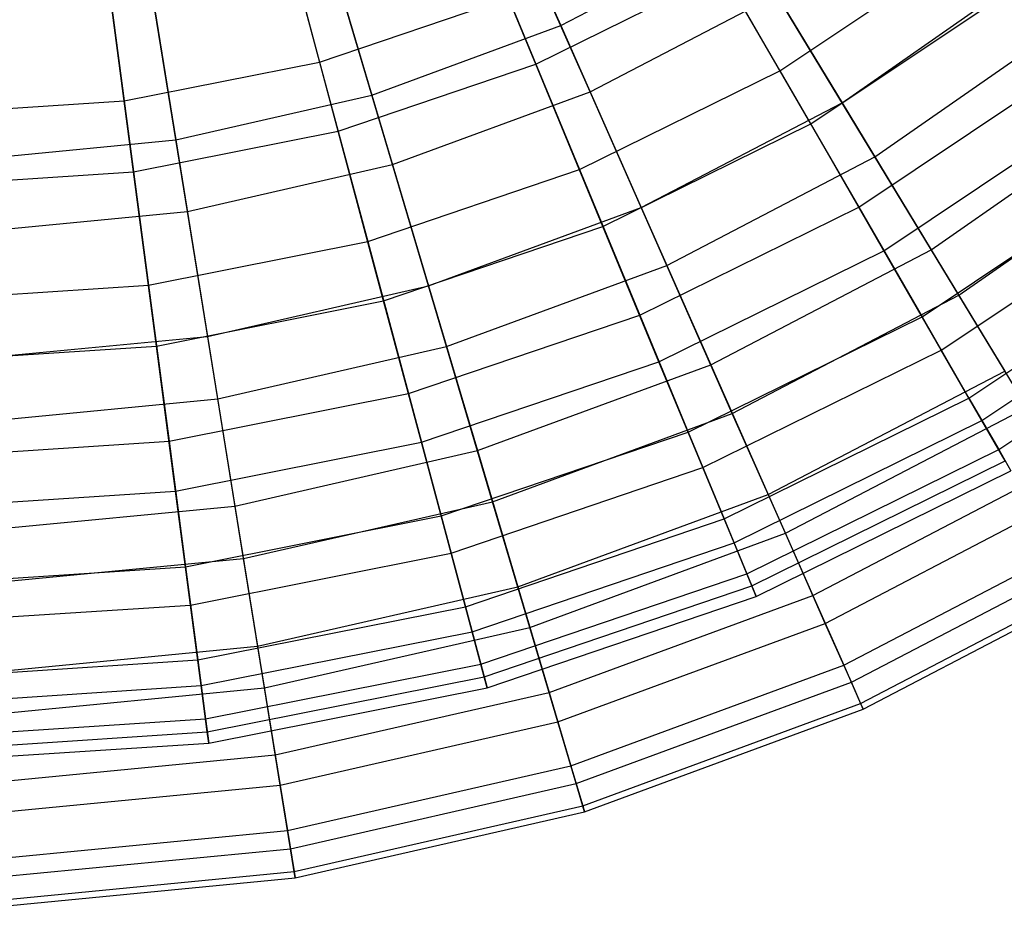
# Model space of a CAD drawing. Extents: x 0.2 to 40.1, y -6.7 to 6.7.
# Tile 299 of 516: x 21.6 to 22.6, y 1.1 to 2. Entities that reach past the tile are written whole.
import ezdxf

# ---------------------------------------------------------------- set-up
doc = ezdxf.new("R2010")
doc.units = 0
doc.header["$MEASUREMENT"] = 0
doc.layers.get('0').update_dxf_attribs({"color": 13, "linetype": 'CONTINUOUS'})

# ---------------------------------------------------------------- blocks, each defined once
blk = doc.blocks.new('SNOWBALL_XIV_PM3_STL')
at = {"color": 0}
for p, q in [((22.0226, 2.1991, 13.2256), (22.1146, 1.9914, 13.4099)), ((22.0226, 2.1991, 13.2256), (22.1146, 1.9914, 13.4099)), ((21.8133, 2.1623, 13.3291), (21.869, 1.9543, 13.5238)), ((21.8133, 2.1623, 13.3291), (21.869, 1.9543, 13.5238)), ((21.8577, 2.1384, 13.2256), (21.9223, 1.9206, 13.4099)), ((21.8577, 2.1384, 13.2256), (21.9223, 1.9206, 13.4099)), ((22.0892, 1.9522, 16.6899), (22.0103, 2.1426, 16.8943)), ((22.0892, 1.9522, 16.6899), (22.0103, 2.1426, 16.8943)), ((21.6418, 2.1281, 13.3291), (21.6699, 1.9147, 13.5238)), ((21.6418, 2.1281, 13.3291), (21.6699, 1.9147, 13.5238)), ((22.1445, 1.9238, 16.8163), (22.0559, 2.124, 17.0103)), ((22.1445, 1.9238, 16.8163), (22.0559, 2.124, 17.0103)), ((22.2434, 2.1094, 13.5238), (22.338, 1.9454, 13.7437)), ((22.2434, 2.1094, 13.5238), (22.338, 1.9454, 13.7437)), ((21.6863, 2.0993, 13.2256), (21.7225, 1.875, 13.4099)), ((21.6863, 2.0993, 13.2256), (21.7225, 1.875, 13.4099)), ((21.8879, 1.8839, 16.6899), (21.8346, 2.083, 16.8943)), ((21.8879, 1.8839, 16.6899), (21.8346, 2.083, 16.8943)), ((22.1146, 1.9914, 13.4099), (22.2963, 2.0861, 13.4099)), ((22.1146, 1.9914, 13.4099), (22.2963, 2.0861, 13.4099)), ((22.2963, 2.0861, 13.4099), (22.4013, 1.9128, 13.6209)), ((22.2963, 2.0861, 13.4099), (22.4013, 1.9128, 13.6209)), ((22.338, 1.9454, 13.7437), (22.5274, 2.072, 13.7437)), ((22.338, 1.9454, 13.7437), (22.5274, 2.072, 13.7437)), ((21.9433, 1.8498, 16.8163), (21.881, 2.0597, 17.0103)), ((21.9433, 1.8498, 16.8163), (21.881, 2.0597, 17.0103)), ((21.6794, 1.8424, 16.6899), (21.6525, 2.0467, 16.8943)), ((21.6794, 1.8424, 16.6899), (21.6525, 2.0467, 16.8943)), ((22.0892, 1.9522, 16.6899), (22.2798, 2.0462, 16.6899)), ((22.0892, 1.9522, 16.6899), (22.2798, 2.0462, 16.6899)), ((22.3693, 1.8913, 16.4615), (22.2798, 2.0462, 16.6899)), ((22.3693, 1.8913, 16.4615), (22.2798, 2.0462, 16.6899)), ((22.4013, 1.9128, 13.6209), (22.5907, 2.0449, 13.6209)), ((22.4013, 1.9128, 13.6209), (22.5907, 2.0449, 13.6209)), ((21.7343, 1.8021, 16.8163), (21.6994, 2.0182, 17.0103)), ((21.7343, 1.8021, 16.8163), (21.6994, 2.0182, 17.0103)), ((21.869, 1.9543, 13.5238), (22.0613, 2.0196, 13.5238)), ((21.869, 1.9543, 13.5238), (22.0613, 2.0196, 13.5238)), ((22.0613, 2.0196, 13.5238), (22.1337, 1.8447, 13.7437)), ((22.0613, 2.0196, 13.5238), (22.1337, 1.8447, 13.7437)), ((22.1445, 1.9238, 16.8163), (22.3346, 2.0229, 16.8163)), ((22.1445, 1.9238, 16.8163), (22.3346, 2.0229, 16.8163)), ((22.4348, 1.8576, 16.5968), (22.3346, 2.0229, 16.8163)), ((22.4348, 1.8576, 16.5968), (22.3346, 2.0229, 16.8163)), ((22.3693, 1.8913, 16.4615), (22.5655, 2.0223, 16.4615)), ((22.3693, 1.8913, 16.4615), (22.5655, 2.0223, 16.4615)), ((21.9223, 1.9206, 13.4099), (22.1146, 1.9914, 13.4099)), ((21.9223, 1.9206, 13.4099), (22.1146, 1.9914, 13.4099)), ((22.1146, 1.9914, 13.4099), (22.1966, 1.806, 13.6209)), ((22.1146, 1.9914, 13.4099), (22.1966, 1.806, 13.6209)), ((22.4348, 1.8576, 16.5968), (22.6309, 1.9944, 16.5968)), ((22.4348, 1.8576, 16.5968), (22.6309, 1.9944, 16.5968)), ((21.6699, 1.9147, 13.5238), (21.869, 1.9543, 13.5238)), ((21.6699, 1.9147, 13.5238), (21.869, 1.9543, 13.5238)), ((21.869, 1.9543, 13.5238), (21.918, 1.7715, 13.7437)), ((21.869, 1.9543, 13.5238), (21.918, 1.7715, 13.7437)), ((21.8879, 1.8839, 16.6899), (22.0892, 1.9522, 16.6899)), ((21.8879, 1.8839, 16.6899), (22.0892, 1.9522, 16.6899)), ((22.1577, 1.7869, 16.4615), (22.0892, 1.9522, 16.6899)), ((22.1577, 1.7869, 16.4615), (22.0892, 1.9522, 16.6899)), ((22.1337, 1.8447, 13.7437), (22.338, 1.9454, 13.7437)), ((22.1337, 1.8447, 13.7437), (22.338, 1.9454, 13.7437)), ((22.338, 1.9454, 13.7437), (22.4182, 1.8065, 13.9856)), ((22.338, 1.9454, 13.7437), (22.4182, 1.8065, 13.9856)), ((22.4182, 1.8065, 13.9856), (22.6251, 1.9447, 13.9856)), ((22.4182, 1.8065, 13.9856), (22.6251, 1.9447, 13.9856)), ((21.7225, 1.875, 13.4099), (21.9223, 1.9206, 13.4099)), ((21.7225, 1.875, 13.4099), (21.9223, 1.9206, 13.4099)), ((21.9223, 1.9206, 13.4099), (21.98, 1.7263, 13.6209)), ((21.9223, 1.9206, 13.4099), (21.98, 1.7263, 13.6209)), ((21.9433, 1.8498, 16.8163), (22.1445, 1.9238, 16.8163)), ((21.9433, 1.8498, 16.8163), (22.1445, 1.9238, 16.8163)), ((22.2228, 1.747, 16.5968), (22.1445, 1.9238, 16.8163)), ((22.2228, 1.747, 16.5968), (22.1445, 1.9238, 16.8163)), ((21.4673, 1.9014, 13.5238), (21.6699, 1.9147, 13.5238)), ((21.4673, 1.9014, 13.5238), (21.6699, 1.9147, 13.5238)), ((21.6699, 1.9147, 13.5238), (21.6946, 1.727, 13.7437)), ((21.6699, 1.9147, 13.5238), (21.6946, 1.727, 13.7437)), ((22.1966, 1.806, 13.6209), (22.4013, 1.9128, 13.6209)), ((22.1966, 1.806, 13.6209), (22.4013, 1.9128, 13.6209)), ((22.4013, 1.9128, 13.6209), (22.492, 1.7631, 13.8553)), ((22.4013, 1.9128, 13.6209), (22.492, 1.7631, 13.8553)), ((22.492, 1.7631, 13.8553), (22.6998, 1.9081, 13.8553)), ((22.492, 1.7631, 13.8553), (22.6998, 1.9081, 13.8553)), ((22.4439, 1.7621, 16.2125), (22.6563, 1.9041, 16.2125)), ((22.4439, 1.7621, 16.2125), (22.6563, 1.9041, 16.2125)), ((22.1577, 1.7869, 16.4615), (22.3693, 1.8913, 16.4615)), ((22.1577, 1.7869, 16.4615), (22.3693, 1.8913, 16.4615)), ((22.4439, 1.7621, 16.2125), (22.3693, 1.8913, 16.4615)), ((22.4439, 1.7621, 16.2125), (22.3693, 1.8913, 16.4615)), ((21.6794, 1.8424, 16.6899), (21.8879, 1.8839, 16.6899)), ((21.6794, 1.8424, 16.6899), (21.8879, 1.8839, 16.6899)), ((21.9342, 1.711, 16.4615), (21.8879, 1.8839, 16.6899)), ((21.9342, 1.711, 16.4615), (21.8879, 1.8839, 16.6899)), ((21.5186, 1.8553, 13.4099), (21.7225, 1.875, 13.4099)), ((21.5186, 1.8553, 13.4099), (21.7225, 1.875, 13.4099)), ((21.7225, 1.875, 13.4099), (21.7549, 1.6749, 13.6209)), ((21.7225, 1.875, 13.4099), (21.7549, 1.6749, 13.6209)), ((22.5202, 1.7168, 16.355), (22.7336, 1.8657, 16.355)), ((22.5202, 1.7168, 16.355), (22.7336, 1.8657, 16.355)), ((22.2228, 1.747, 16.5968), (22.4348, 1.8576, 16.5968)), ((22.2228, 1.747, 16.5968), (22.4348, 1.8576, 16.5968)), ((22.5202, 1.7168, 16.355), (22.4348, 1.8576, 16.5968)), ((22.5202, 1.7168, 16.355), (22.4348, 1.8576, 16.5968)), ((21.7343, 1.8021, 16.8163), (21.9433, 1.8498, 16.8163)), ((21.7343, 1.8021, 16.8163), (21.9433, 1.8498, 16.8163)), ((21.9983, 1.6644, 16.5968), (21.9433, 1.8498, 16.8163)), ((21.9983, 1.6644, 16.5968), (21.9433, 1.8498, 16.8163)), ((21.4673, 1.8285, 16.6899), (21.6794, 1.8424, 16.6899)), ((21.4673, 1.8285, 16.6899), (21.6794, 1.8424, 16.6899)), ((21.7028, 1.665, 16.4615), (21.6794, 1.8424, 16.6899)), ((21.7028, 1.665, 16.4615), (21.6794, 1.8424, 16.6899)), ((21.918, 1.7715, 13.7437), (22.1337, 1.8447, 13.7437)), ((21.918, 1.7715, 13.7437), (22.1337, 1.8447, 13.7437)), ((22.1337, 1.8447, 13.7437), (22.1951, 1.6965, 13.9856)), ((22.1337, 1.8447, 13.7437), (22.1951, 1.6965, 13.9856)), ((22.4827, 1.6948, 14.2455), (22.7036, 1.8424, 14.2455)), ((22.4827, 1.6948, 14.2455), (22.7036, 1.8424, 14.2455)), ((21.98, 1.7263, 13.6209), (22.1966, 1.806, 13.6209)), ((21.98, 1.7263, 13.6209), (22.1966, 1.806, 13.6209)), ((22.1951, 1.6965, 13.9856), (22.4182, 1.8065, 13.9856)), ((22.1951, 1.6965, 13.9856), (22.4182, 1.8065, 13.9856)), ((22.1966, 1.806, 13.6209), (22.2675, 1.646, 13.8553)), ((22.1966, 1.806, 13.6209), (22.2675, 1.646, 13.8553)), ((22.4182, 1.8065, 13.9856), (22.4827, 1.6948, 14.2455)), ((22.4182, 1.8065, 13.9856), (22.4827, 1.6948, 14.2455)), ((22.5023, 1.6609, 15.9469), (22.7274, 1.8113, 15.9469)), ((22.5023, 1.6609, 15.9469), (22.7274, 1.8113, 15.9469)), ((21.521, 1.7815, 16.8163), (21.7343, 1.8021, 16.8163)), ((21.521, 1.7815, 16.8163), (21.7343, 1.8021, 16.8163)), ((21.7652, 1.6112, 16.5968), (21.7343, 1.8021, 16.8163)), ((21.7652, 1.6112, 16.5968), (21.7343, 1.8021, 16.8163)), ((21.9342, 1.711, 16.4615), (22.1577, 1.7869, 16.4615)), ((21.9342, 1.711, 16.4615), (22.1577, 1.7869, 16.4615)), ((22.2147, 1.6491, 16.2125), (22.1577, 1.7869, 16.4615)), ((22.2147, 1.6491, 16.2125), (22.1577, 1.7869, 16.4615)), ((21.6946, 1.727, 13.7437), (21.918, 1.7715, 13.7437)), ((21.6946, 1.727, 13.7437), (21.918, 1.7715, 13.7437)), ((21.918, 1.7715, 13.7437), (21.9595, 1.6166, 13.9856)), ((21.918, 1.7715, 13.7437), (21.9595, 1.6166, 13.9856)), ((22.5305, 1.6121, 14.5196), (22.7618, 1.7666, 14.5196)), ((22.5305, 1.6121, 14.5196), (22.7618, 1.7666, 14.5196)), ((22.2147, 1.6491, 16.2125), (22.4439, 1.7621, 16.2125)), ((22.2147, 1.6491, 16.2125), (22.4439, 1.7621, 16.2125)), ((22.2675, 1.646, 13.8553), (22.492, 1.7631, 13.8553)), ((22.2675, 1.646, 13.8553), (22.492, 1.7631, 13.8553)), ((22.5023, 1.6609, 15.9469), (22.4439, 1.7621, 16.2125)), ((22.5023, 1.6609, 15.9469), (22.4439, 1.7621, 16.2125)), ((22.492, 1.7631, 13.8553), (22.5671, 1.6394, 14.1096)), ((22.492, 1.7631, 13.8553), (22.5671, 1.6394, 14.1096)), ((21.9983, 1.6644, 16.5968), (22.2228, 1.747, 16.5968)), ((21.9983, 1.6644, 16.5968), (22.2228, 1.747, 16.5968)), ((22.2894, 1.5964, 16.355), (22.2228, 1.747, 16.5968)), ((22.2894, 1.5964, 16.355), (22.2228, 1.747, 16.5968)), ((22.5437, 1.5892, 15.6688), (22.7779, 1.7456, 15.6688)), ((22.5437, 1.5892, 15.6688), (22.7779, 1.7456, 15.6688)), ((21.4673, 1.7121, 13.7437), (21.6946, 1.727, 13.7437)), ((21.4673, 1.7121, 13.7437), (21.6946, 1.727, 13.7437)), ((21.6946, 1.727, 13.7437), (21.7156, 1.568, 13.9856)), ((21.6946, 1.727, 13.7437), (21.7156, 1.568, 13.9856)), ((21.7549, 1.6749, 13.6209), (21.98, 1.7263, 13.6209)), ((21.7549, 1.6749, 13.6209), (21.98, 1.7263, 13.6209)), ((21.98, 1.7263, 13.6209), (22.0298, 1.5585, 13.8553)), ((21.98, 1.7263, 13.6209), (22.0298, 1.5585, 13.8553)), ((22.2894, 1.5964, 16.355), (22.5202, 1.7168, 16.355)), ((22.2894, 1.5964, 16.355), (22.5202, 1.7168, 16.355)), ((22.5894, 1.6026, 16.0947), (22.5202, 1.7168, 16.355)), ((22.5894, 1.6026, 16.0947), (22.5202, 1.7168, 16.355)), ((22.5608, 1.5595, 14.8034), (22.7987, 1.7185, 14.8034)), ((22.5608, 1.5595, 14.8034), (22.7987, 1.7185, 14.8034)), ((21.7028, 1.665, 16.4615), (21.9342, 1.711, 16.4615)), ((21.7028, 1.665, 16.4615), (21.9342, 1.711, 16.4615)), ((21.9728, 1.567, 16.2125), (21.9342, 1.711, 16.4615)), ((21.9728, 1.567, 16.2125), (21.9342, 1.711, 16.4615)), ((21.9595, 1.6166, 13.9856), (22.1951, 1.6965, 13.9856)), ((21.9595, 1.6166, 13.9856), (22.1951, 1.6965, 13.9856)), ((22.1951, 1.6965, 13.9856), (22.2445, 1.5773, 14.2455)), ((22.1951, 1.6965, 13.9856), (22.2445, 1.5773, 14.2455)), ((22.2445, 1.5773, 14.2455), (22.4827, 1.6948, 14.2455)), ((22.2445, 1.5773, 14.2455), (22.4827, 1.6948, 14.2455)), ((22.4827, 1.6948, 14.2455), (22.5305, 1.6121, 14.5196)), ((22.4827, 1.6948, 14.2455), (22.5305, 1.6121, 14.5196)), ((21.5251, 1.6528, 13.6209), (21.7549, 1.6749, 13.6209)), ((21.5251, 1.6528, 13.6209), (21.7549, 1.6749, 13.6209)), ((21.7549, 1.6749, 13.6209), (21.7828, 1.5021, 13.8553)), ((21.7549, 1.6749, 13.6209), (21.7828, 1.5021, 13.8553)), ((21.4673, 1.6496, 16.4615), (21.7028, 1.665, 16.4615)), ((21.4673, 1.6496, 16.4615), (21.7028, 1.665, 16.4615)), ((21.7223, 1.5172, 16.2125), (21.7028, 1.665, 16.4615)), ((21.7223, 1.5172, 16.2125), (21.7028, 1.665, 16.4615)), ((21.7652, 1.6112, 16.5968), (21.9983, 1.6644, 16.5968)), ((21.7652, 1.6112, 16.5968), (21.9983, 1.6644, 16.5968)), ((22.0452, 1.5065, 16.355), (21.9983, 1.6644, 16.5968)), ((22.0452, 1.5065, 16.355), (21.9983, 1.6644, 16.5968)), ((22.2595, 1.5412, 15.9469), (22.5023, 1.6609, 15.9469)), ((22.2595, 1.5412, 15.9469), (22.5023, 1.6609, 15.9469)), ((22.5437, 1.5892, 15.6688), (22.5023, 1.6609, 15.9469)), ((22.5437, 1.5892, 15.6688), (22.5023, 1.6609, 15.9469)), ((21.9728, 1.567, 16.2125), (22.2147, 1.6491, 16.2125)), ((21.9728, 1.567, 16.2125), (22.2147, 1.6491, 16.2125)), ((22.0298, 1.5585, 13.8553), (22.2675, 1.646, 13.8553)), ((22.0298, 1.5585, 13.8553), (22.2675, 1.646, 13.8553)), ((22.2595, 1.5412, 15.9469), (22.2147, 1.6491, 16.2125)), ((22.2595, 1.5412, 15.9469), (22.2147, 1.6491, 16.2125)), ((22.2675, 1.646, 13.8553), (22.326, 1.5137, 14.1096)), ((22.2675, 1.646, 13.8553), (22.326, 1.5137, 14.1096)), ((22.326, 1.5137, 14.1096), (22.5671, 1.6394, 14.1096)), ((22.326, 1.5137, 14.1096), (22.5671, 1.6394, 14.1096)), ((21.7156, 1.568, 13.9856), (21.9595, 1.6166, 13.9856)), ((21.7156, 1.568, 13.9856), (21.9595, 1.6166, 13.9856)), ((21.9595, 1.6166, 13.9856), (21.9929, 1.492, 14.2455)), ((21.9595, 1.6166, 13.9856), (21.9929, 1.492, 14.2455)), ((21.5272, 1.5882, 16.5968), (21.7652, 1.6112, 16.5968)), ((21.5272, 1.5882, 16.5968), (21.7652, 1.6112, 16.5968)), ((21.7915, 1.4486, 16.355), (21.7652, 1.6112, 16.5968)), ((21.7915, 1.4486, 16.355), (21.7652, 1.6112, 16.5968)), ((22.281, 1.4891, 14.5196), (22.5305, 1.6121, 14.5196)), ((22.281, 1.4891, 14.5196), (22.5305, 1.6121, 14.5196)), ((22.5305, 1.6121, 14.5196), (22.5608, 1.5595, 14.8034)), ((22.5305, 1.6121, 14.5196), (22.5608, 1.5595, 14.8034)), ((22.0452, 1.5065, 16.355), (22.2894, 1.5964, 16.355)), ((22.0452, 1.5065, 16.355), (22.2894, 1.5964, 16.355)), ((22.3435, 1.4743, 16.0947), (22.2894, 1.5964, 16.355)), ((22.3435, 1.4743, 16.0947), (22.2894, 1.5964, 16.355)), ((22.3435, 1.4743, 16.0947), (22.5894, 1.6026, 16.0947)), ((22.3435, 1.4743, 16.0947), (22.5894, 1.6026, 16.0947)), ((22.2912, 1.4646, 15.6688), (22.5437, 1.5892, 15.6688)), ((22.2912, 1.4646, 15.6688), (22.5437, 1.5892, 15.6688)), ((22.5675, 1.548, 15.3825), (22.5437, 1.5892, 15.6688)), ((22.5675, 1.548, 15.3825), (22.5437, 1.5892, 15.6688)), ((21.9929, 1.492, 14.2455), (22.2445, 1.5773, 14.2455)), ((21.9929, 1.492, 14.2455), (22.2445, 1.5773, 14.2455)), ((22.2445, 1.5773, 14.2455), (22.281, 1.4891, 14.5196)), ((22.2445, 1.5773, 14.2455), (22.281, 1.4891, 14.5196)), ((21.4673, 1.5517, 13.9856), (21.7156, 1.568, 13.9856)), ((21.4673, 1.5517, 13.9856), (21.7156, 1.568, 13.9856)), ((21.7156, 1.568, 13.9856), (21.7324, 1.4401, 14.2455)), ((21.7156, 1.568, 13.9856), (21.7324, 1.4401, 14.2455)), ((21.7223, 1.5172, 16.2125), (21.9728, 1.567, 16.2125)), ((21.7223, 1.5172, 16.2125), (21.9728, 1.567, 16.2125)), ((22.0031, 1.4541, 15.9469), (21.9728, 1.567, 16.2125)), ((22.0031, 1.4541, 15.9469), (21.9728, 1.567, 16.2125)), ((21.7828, 1.5021, 13.8553), (22.0298, 1.5585, 13.8553)), ((21.7828, 1.5021, 13.8553), (22.0298, 1.5585, 13.8553)), ((22.0298, 1.5585, 13.8553), (22.0709, 1.4198, 14.1096)), ((22.0298, 1.5585, 13.8553), (22.0709, 1.4198, 14.1096)), ((22.3043, 1.433, 14.8034), (22.5608, 1.5595, 14.8034)), ((22.3043, 1.433, 14.8034), (22.5608, 1.5595, 14.8034)), ((22.5608, 1.5595, 14.8034), (22.5732, 1.5381, 15.0925)), ((22.5608, 1.5595, 14.8034), (22.5732, 1.5381, 15.0925)), ((22.3094, 1.4207, 15.3825), (22.5675, 1.548, 15.3825)), ((22.3094, 1.4207, 15.3825), (22.5675, 1.548, 15.3825)), ((22.0031, 1.4541, 15.9469), (22.2595, 1.5412, 15.9469)), ((22.0031, 1.4541, 15.9469), (22.2595, 1.5412, 15.9469)), ((22.2912, 1.4646, 15.6688), (22.2595, 1.5412, 15.9469)), ((22.2912, 1.4646, 15.6688), (22.2595, 1.5412, 15.9469)), ((22.3137, 1.4101, 15.0925), (22.5732, 1.5381, 15.0925)), ((22.3137, 1.4101, 15.0925), (22.5732, 1.5381, 15.0925)), ((22.3715, 1.4111, 14.3798), (22.6252, 1.5435, 14.3798)), ((22.3715, 1.4111, 14.3798), (22.6252, 1.5435, 14.3798)), ((21.4673, 1.5005, 16.2125), (21.7223, 1.5172, 16.2125)), ((21.4673, 1.5005, 16.2125), (21.7223, 1.5172, 16.2125)), ((21.7375, 1.4013, 15.9469), (21.7223, 1.5172, 16.2125)), ((21.7375, 1.4013, 15.9469), (21.7223, 1.5172, 16.2125)), ((22.3841, 1.3825, 15.8199), (22.6414, 1.5168, 15.8199)), ((22.3841, 1.3825, 15.8199), (22.6414, 1.5168, 15.8199)), ((21.7915, 1.4486, 16.355), (22.0452, 1.5065, 16.355)), ((21.7915, 1.4486, 16.355), (22.0452, 1.5065, 16.355)), ((22.0832, 1.3785, 16.0947), (22.0452, 1.5065, 16.355)), ((22.0832, 1.3785, 16.0947), (22.0452, 1.5065, 16.355)), ((22.0709, 1.4198, 14.1096), (22.326, 1.5137, 14.1096)), ((22.0709, 1.4198, 14.1096), (22.326, 1.5137, 14.1096)), ((22.326, 1.5137, 14.1096), (22.3715, 1.4111, 14.3798)), ((22.326, 1.5137, 14.1096), (22.3715, 1.4111, 14.3798)), ((21.5307, 1.4778, 13.8553), (21.7828, 1.5021, 13.8553)), ((21.5307, 1.4778, 13.8553), (21.7828, 1.5021, 13.8553)), ((21.7828, 1.5021, 13.8553), (21.8059, 1.3593, 14.1096)), ((21.7828, 1.5021, 13.8553), (21.8059, 1.3593, 14.1096)), ((21.7324, 1.4401, 14.2455), (21.9929, 1.492, 14.2455)), ((21.7324, 1.4401, 14.2455), (21.9929, 1.492, 14.2455)), ((21.9929, 1.492, 14.2455), (22.0177, 1.3996, 14.5196)), ((21.9929, 1.492, 14.2455), (22.0177, 1.3996, 14.5196)), ((22.0177, 1.3996, 14.5196), (22.281, 1.4891, 14.5196)), ((22.0177, 1.3996, 14.5196), (22.281, 1.4891, 14.5196)), ((22.281, 1.4891, 14.5196), (22.3043, 1.433, 14.8034)), ((22.281, 1.4891, 14.5196), (22.3043, 1.433, 14.8034)), ((22.403, 1.3399, 14.6618), (22.6656, 1.4769, 14.6618)), ((22.403, 1.3399, 14.6618), (22.6656, 1.4769, 14.6618)), ((22.0245, 1.3741, 15.6688), (22.2912, 1.4646, 15.6688)), ((22.0245, 1.3741, 15.6688), (22.2912, 1.4646, 15.6688)), ((22.0832, 1.3785, 16.0947), (22.3435, 1.4743, 16.0947)), ((22.0832, 1.3785, 16.0947), (22.3435, 1.4743, 16.0947)), ((22.3094, 1.4207, 15.3825), (22.2912, 1.4646, 15.6688)), ((22.3094, 1.4207, 15.3825), (22.2912, 1.4646, 15.6688)), ((22.3841, 1.3825, 15.8199), (22.3435, 1.4743, 16.0947)), ((22.3841, 1.3825, 15.8199), (22.3435, 1.4743, 16.0947)), ((22.4107, 1.3226, 15.5348), (22.6754, 1.4607, 15.5348)), ((22.4107, 1.3226, 15.5348), (22.6754, 1.4607, 15.5348)), ((21.5324, 1.4236, 16.355), (21.7915, 1.4486, 16.355)), ((21.5324, 1.4236, 16.355), (21.7915, 1.4486, 16.355)), ((21.7375, 1.4013, 15.9469), (22.0031, 1.4541, 15.9469)), ((21.7375, 1.4013, 15.9469), (22.0031, 1.4541, 15.9469)), ((21.8128, 1.3168, 16.0947), (21.7915, 1.4486, 16.355)), ((21.8128, 1.3168, 16.0947), (21.7915, 1.4486, 16.355)), ((22.0245, 1.3741, 15.6688), (22.0031, 1.4541, 15.9469)), ((22.0245, 1.3741, 15.6688), (22.0031, 1.4541, 15.9469)), ((21.4673, 1.4228, 14.2455), (21.7324, 1.4401, 14.2455)), ((21.4673, 1.4228, 14.2455), (21.7324, 1.4401, 14.2455)), ((21.7324, 1.4401, 14.2455), (21.7449, 1.3454, 14.5196)), ((21.7324, 1.4401, 14.2455), (21.7449, 1.3454, 14.5196)), ((22.4202, 1.301, 14.9512), (22.6876, 1.4406, 14.9512)), ((22.4202, 1.301, 14.9512), (22.6876, 1.4406, 14.9512)), ((22.4227, 1.2952, 15.2437), (22.6909, 1.4351, 15.2437)), ((22.4227, 1.2952, 15.2437), (22.6909, 1.4351, 15.2437)), ((22.0334, 1.3411, 14.8034), (22.3043, 1.433, 14.8034)), ((22.0334, 1.3411, 14.8034), (22.3043, 1.433, 14.8034)), ((22.3043, 1.433, 14.8034), (22.3137, 1.4101, 15.0925)), ((22.3043, 1.433, 14.8034), (22.3137, 1.4101, 15.0925)), ((21.8059, 1.3593, 14.1096), (22.0709, 1.4198, 14.1096)), ((21.8059, 1.3593, 14.1096), (22.0709, 1.4198, 14.1096)), ((22.0368, 1.3282, 15.3825), (22.3094, 1.4207, 15.3825)), ((22.0368, 1.3282, 15.3825), (22.3094, 1.4207, 15.3825)), ((22.0709, 1.4198, 14.1096), (22.1029, 1.3123, 14.3798)), ((22.0709, 1.4198, 14.1096), (22.1029, 1.3123, 14.3798)), ((22.3137, 1.4101, 15.0925), (22.3094, 1.4207, 15.3825)), ((22.3137, 1.4101, 15.0925), (22.3094, 1.4207, 15.3825)), ((22.0398, 1.3171, 15.0925), (22.3137, 1.4101, 15.0925)), ((22.0398, 1.3171, 15.0925), (22.3137, 1.4101, 15.0925)), ((22.1029, 1.3123, 14.3798), (22.3715, 1.4111, 14.3798)), ((22.1029, 1.3123, 14.3798), (22.3715, 1.4111, 14.3798)), ((22.3715, 1.4111, 14.3798), (22.403, 1.3399, 14.6618)), ((22.3715, 1.4111, 14.3798), (22.403, 1.3399, 14.6618)), ((21.4673, 1.3836, 15.9469), (21.7375, 1.4013, 15.9469)), ((21.4673, 1.3836, 15.9469), (21.7375, 1.4013, 15.9469)), ((21.7483, 1.3192, 15.6688), (21.7375, 1.4013, 15.9469)), ((21.7483, 1.3192, 15.6688), (21.7375, 1.4013, 15.9469)), ((21.7449, 1.3454, 14.5196), (22.0177, 1.3996, 14.5196)), ((21.7449, 1.3454, 14.5196), (22.0177, 1.3996, 14.5196)), ((22.0177, 1.3996, 14.5196), (22.0334, 1.3411, 14.8034)), ((22.0177, 1.3996, 14.5196), (22.0334, 1.3411, 14.8034)), ((21.8128, 1.3168, 16.0947), (22.0832, 1.3785, 16.0947)), ((21.8128, 1.3168, 16.0947), (22.0832, 1.3785, 16.0947)), ((22.1117, 1.2823, 15.8199), (22.0832, 1.3785, 16.0947)), ((22.1117, 1.2823, 15.8199), (22.0832, 1.3785, 16.0947)), ((22.1117, 1.2823, 15.8199), (22.3841, 1.3825, 15.8199)), ((22.1117, 1.2823, 15.8199), (22.3841, 1.3825, 15.8199)), ((22.4107, 1.3226, 15.5348), (22.3841, 1.3825, 15.8199)), ((22.4107, 1.3226, 15.5348), (22.3841, 1.3825, 15.8199)), ((21.7483, 1.3192, 15.6688), (22.0245, 1.3741, 15.6688)), ((21.7483, 1.3192, 15.6688), (22.0245, 1.3741, 15.6688)), ((22.0368, 1.3282, 15.3825), (22.0245, 1.3741, 15.6688)), ((22.0368, 1.3282, 15.3825), (22.0245, 1.3741, 15.6688)), ((21.5353, 1.3332, 14.1096), (21.8059, 1.3593, 14.1096)), ((21.5353, 1.3332, 14.1096), (21.8059, 1.3593, 14.1096)), ((21.8059, 1.3593, 14.1096), (21.8238, 1.2486, 14.3798)), ((21.8059, 1.3593, 14.1096), (21.8238, 1.2486, 14.3798)), ((21.4673, 1.3272, 14.5196), (21.7449, 1.3454, 14.5196)), ((21.4673, 1.3272, 14.5196), (21.7449, 1.3454, 14.5196)), ((21.7449, 1.3454, 14.5196), (21.7528, 1.2853, 14.8034)), ((21.7449, 1.3454, 14.5196), (21.7528, 1.2853, 14.8034)), ((21.7528, 1.2853, 14.8034), (22.0334, 1.3411, 14.8034)), ((21.7528, 1.2853, 14.8034), (22.0334, 1.3411, 14.8034)), ((22.0334, 1.3411, 14.8034), (22.0398, 1.3171, 15.0925)), ((22.0334, 1.3411, 14.8034), (22.0398, 1.3171, 15.0925)), ((22.125, 1.2376, 14.6618), (22.403, 1.3399, 14.6618)), ((22.125, 1.2376, 14.6618), (22.403, 1.3399, 14.6618)), ((22.403, 1.3399, 14.6618), (22.4202, 1.301, 14.9512)), ((22.403, 1.3399, 14.6618), (22.4202, 1.301, 14.9512)), ((21.7545, 1.272, 15.3825), (22.0368, 1.3282, 15.3825)), ((21.7545, 1.272, 15.3825), (22.0368, 1.3282, 15.3825)), ((22.0398, 1.3171, 15.0925), (22.0368, 1.3282, 15.3825)), ((22.0398, 1.3171, 15.0925), (22.0368, 1.3282, 15.3825)), ((21.4673, 1.3007, 15.6688), (21.7483, 1.3192, 15.6688)), ((21.4673, 1.3007, 15.6688), (21.7483, 1.3192, 15.6688)), ((21.5367, 1.2902, 16.0947), (21.8128, 1.3168, 16.0947)), ((21.5367, 1.2902, 16.0947), (21.8128, 1.3168, 16.0947)), ((21.7545, 1.272, 15.3825), (21.7483, 1.3192, 15.6688)), ((21.7545, 1.272, 15.3825), (21.7483, 1.3192, 15.6688)), ((21.756, 1.2607, 15.0925), (22.0398, 1.3171, 15.0925)), ((21.756, 1.2607, 15.0925), (22.0398, 1.3171, 15.0925)), ((21.8288, 1.2177, 15.8199), (21.8128, 1.3168, 16.0947)), ((21.8288, 1.2177, 15.8199), (21.8128, 1.3168, 16.0947)), ((22.1304, 1.2194, 15.5348), (22.4107, 1.3226, 15.5348)), ((22.1304, 1.2194, 15.5348), (22.4107, 1.3226, 15.5348)), ((22.4227, 1.2952, 15.2437), (22.4107, 1.3226, 15.5348)), ((22.4227, 1.2952, 15.2437), (22.4107, 1.3226, 15.5348)), ((21.8238, 1.2486, 14.3798), (22.1029, 1.3123, 14.3798)), ((21.8238, 1.2486, 14.3798), (22.1029, 1.3123, 14.3798)), ((22.1029, 1.3123, 14.3798), (22.125, 1.2376, 14.6618)), ((22.1029, 1.3123, 14.3798), (22.125, 1.2376, 14.6618)), ((22.1371, 1.1969, 14.9512), (22.4202, 1.301, 14.9512)), ((22.1371, 1.1969, 14.9512), (22.4202, 1.301, 14.9512)), ((22.1389, 1.1908, 15.2437), (22.4227, 1.2952, 15.2437)), ((22.1389, 1.1908, 15.2437), (22.4227, 1.2952, 15.2437)), ((22.4202, 1.301, 14.9512), (22.4227, 1.2952, 15.2437)), ((22.4202, 1.301, 14.9512), (22.4227, 1.2952, 15.2437)), ((21.4673, 1.2665, 14.8034), (21.7528, 1.2853, 14.8034)), ((21.4673, 1.2665, 14.8034), (21.7528, 1.2853, 14.8034)), ((21.7528, 1.2853, 14.8034), (21.756, 1.2607, 15.0925)), ((21.7528, 1.2853, 14.8034), (21.756, 1.2607, 15.0925)), ((21.8288, 1.2177, 15.8199), (22.1117, 1.2823, 15.8199)), ((21.8288, 1.2177, 15.8199), (22.1117, 1.2823, 15.8199)), ((22.1304, 1.2194, 15.5348), (22.1117, 1.2823, 15.8199)), ((22.1304, 1.2194, 15.5348), (22.1117, 1.2823, 15.8199)), ((21.4673, 1.2532, 15.3825), (21.7545, 1.272, 15.3825)), ((21.4673, 1.2532, 15.3825), (21.7545, 1.272, 15.3825)), ((21.756, 1.2607, 15.0925), (21.7545, 1.272, 15.3825)), ((21.756, 1.2607, 15.0925), (21.7545, 1.272, 15.3825)), ((21.4673, 1.2418, 15.0925), (21.756, 1.2607, 15.0925)), ((21.4673, 1.2418, 15.0925), (21.756, 1.2607, 15.0925)), ((21.5389, 1.2211, 14.3798), (21.8238, 1.2486, 14.3798)), ((21.5389, 1.2211, 14.3798), (21.8238, 1.2486, 14.3798)), ((21.8238, 1.2486, 14.3798), (21.8362, 1.1717, 14.6618)), ((21.8238, 1.2486, 14.3798), (21.8362, 1.1717, 14.6618)), ((21.8362, 1.1717, 14.6618), (22.125, 1.2376, 14.6618)), ((21.8362, 1.1717, 14.6618), (22.125, 1.2376, 14.6618)), ((22.125, 1.2376, 14.6618), (22.1371, 1.1969, 14.9512)), ((22.125, 1.2376, 14.6618), (22.1371, 1.1969, 14.9512)), ((21.5399, 1.1899, 15.8199), (21.8288, 1.2177, 15.8199)), ((21.5399, 1.1899, 15.8199), (21.8288, 1.2177, 15.8199)), ((21.8393, 1.153, 15.5348), (21.8288, 1.2177, 15.8199)), ((21.8393, 1.153, 15.5348), (21.8288, 1.2177, 15.8199)), ((21.8393, 1.153, 15.5348), (22.1304, 1.2194, 15.5348)), ((21.8393, 1.153, 15.5348), (22.1304, 1.2194, 15.5348)), ((22.1389, 1.1908, 15.2437), (22.1304, 1.2194, 15.5348)), ((22.1389, 1.1908, 15.2437), (22.1304, 1.2194, 15.5348)), ((21.843, 1.1298, 14.9512), (22.1371, 1.1969, 14.9512)), ((21.843, 1.1298, 14.9512), (22.1371, 1.1969, 14.9512)), ((22.1371, 1.1969, 14.9512), (22.1389, 1.1908, 15.2437)), ((22.1371, 1.1969, 14.9512), (22.1389, 1.1908, 15.2437)), ((21.844, 1.1235, 15.2437), (22.1389, 1.1908, 15.2437)), ((21.844, 1.1235, 15.2437), (22.1389, 1.1908, 15.2437)), ((21.5414, 1.1432, 14.6618), (21.8362, 1.1717, 14.6618)), ((21.5414, 1.1432, 14.6618), (21.8362, 1.1717, 14.6618)), ((21.8362, 1.1717, 14.6618), (21.843, 1.1298, 14.9512)), ((21.8362, 1.1717, 14.6618), (21.843, 1.1298, 14.9512)), ((21.542, 1.1243, 15.5348), (21.8393, 1.153, 15.5348)), ((21.542, 1.1243, 15.5348), (21.8393, 1.153, 15.5348)), ((21.844, 1.1235, 15.2437), (21.8393, 1.153, 15.5348)), ((21.844, 1.1235, 15.2437), (21.8393, 1.153, 15.5348)), ((21.5428, 1.1008, 14.9512), (21.843, 1.1298, 14.9512)), ((21.5428, 1.1008, 14.9512), (21.843, 1.1298, 14.9512)), ((21.543, 1.0944, 15.2437), (21.844, 1.1235, 15.2437)), ((21.543, 1.0944, 15.2437), (21.844, 1.1235, 15.2437)), ((21.843, 1.1298, 14.9512), (21.844, 1.1235, 15.2437)), ((21.843, 1.1298, 14.9512), (21.844, 1.1235, 15.2437))]:
    blk.add_line(p, q, dxfattribs=at)
blk = doc.blocks.new('GRUPUJ_1')
at = {"color": 0}
blk.add_blockref('SNOWBALL_XIV_PM3_STL', (-0.2062, 6.6596, -0.5119), dxfattribs=at)

msp = doc.modelspace()

# ---------------------------------------------------------------- block references
at = {"color": 0}
msp.add_blockref('GRUPUJ_1', (0.2062, -6.6596, 0.5119), dxfattribs=at)

doc.saveas('drawing.dxf')
